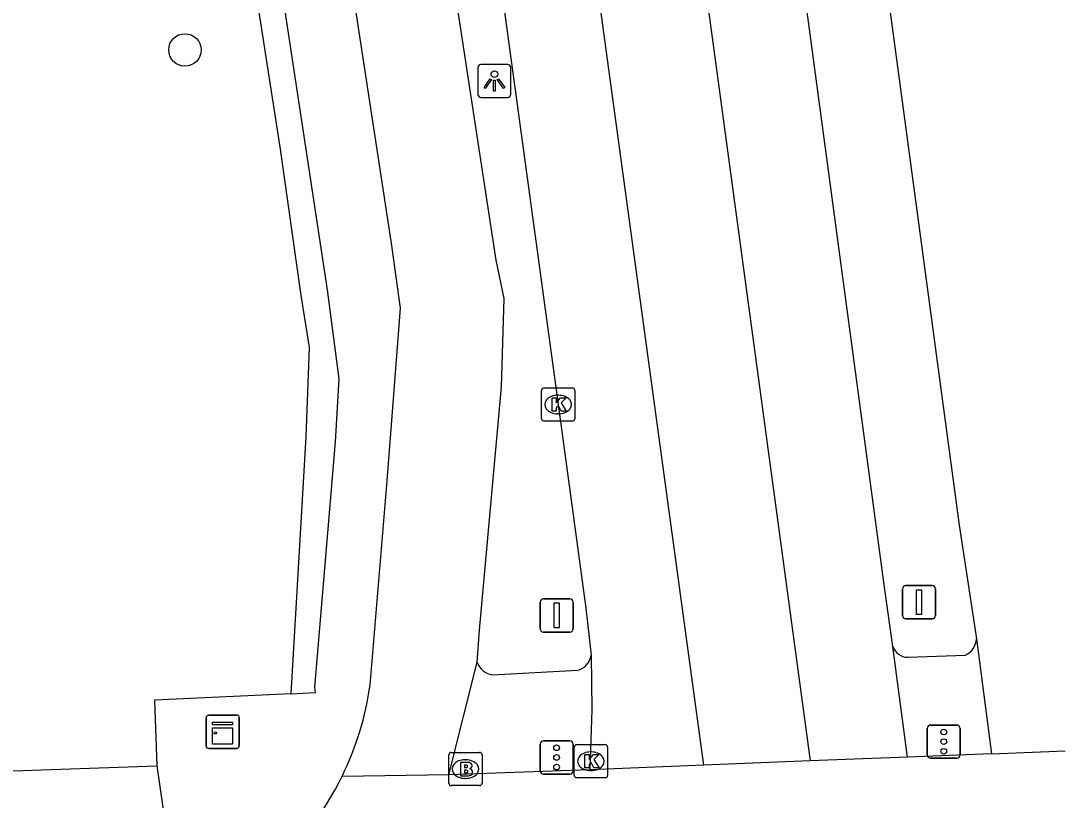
# Model space of a CAD drawing. Extents: x 160077 to 160945, y 386481 to 387498.
# Drawn here: x 160913.52 to 160944.96, y 386506.16 to 386529.63 of the extents above; entities that cross this region are included whole.
import ezdxf

# ---------------------------------------------------------------- set-up
doc = ezdxf.new("R2010")
doc.units = 0
for name, color, linetype in [('IMGEO_Boom', 7, 'Continuous'), ('IMGEO_Brandkraan', 7, 'Continuous'), ('IMGEO_Fietspad_gesloten', 7, 'Continuous'), ('IMGEO_Haag', 7, 'Continuous'), ('IMGEO_Kast', 7, 'Continuous'), ('IMGEO_Kolk', 7, 'Continuous'), ('IMGEO_Lichtpunt', 7, 'Continuous'), ('IMGEO_Rijbaan_lokaal_gesloten', 7, 'Continuous'), ('IMGEO_Verkeersbordpaal', 7, 'Continuous'), ('IMGEO_Verkeersregelinstallatiepaal', 7, 'Continuous'), ('IMGEO_Voetpad_open', 7, 'Continuous')]:
    doc.layers.add(name, color=color, linetype=linetype)

msp = doc.modelspace()

# ---------------------------------------------------------------- linework, layer by layer
at = {"layer": 'IMGEO_Boom'}
msp.add_circle((160918.458, 386528.759), 0.489, dxfattribs=at)
at = {"layer": 'IMGEO_Brandkraan'}
for p, q in [((160926.405, 386506.672), (160926.405, 386507.524)), ((160926.48, 386507.598), (160927.332, 386507.598)), ((160927.406, 386507.524), (160927.406, 386506.672)), ((160926.893, 386507.378), (160926.918, 386507.378)), ((160927.332, 386506.598), (160926.48, 386506.598)), ((160926.916, 386506.818), (160926.891, 386506.818))]:
    msp.add_line(p, q, dxfattribs=at)
for points in [[(160926.405, 386506.672), (160926.405, 386507.524)], [(160926.48, 386507.598), (160927.332, 386507.598)], [(160927.406, 386507.524), (160927.406, 386506.672)], [(160926.753, 386507.298), (160926.753, 386506.898), (160926.966, 386506.898)], [(160926.984, 386507.298), (160926.753, 386507.298)], [(160926.932, 386507.217), (160926.878, 386507.217), (160926.878, 386507.141)], [(160926.878, 386507.141), (160926.931, 386507.141)], [(160926.94, 386507.065), (160926.878, 386507.065), (160926.878, 386506.984)], [(160926.878, 386506.984), (160926.94, 386506.984)], [(160927.332, 386506.598), (160926.48, 386506.598)]]:
    msp.add_lwpolyline(points, dxfattribs=at)
for centre, radius, start, end in [((160926.482, 386507.522), 0.0765, 91.552, 178.448), ((160926.482, 386507.522), 0.0765, 91.552, 178.448), ((160927.33, 386507.522), 0.0765, 1.552, 88.448), ((160927.33, 386507.522), 0.0765, 1.552, 88.448), ((160926.933, 386507.179), 0.0379, 267.8285, 90.9355), ((160926.988, 386507.153), 0.145, 59.4692, 91.5367), ((160927.013, 386507.2), 0.0922, 285.5137, 58.1501), ((160926.941, 386507.024), 0.0404, 269.8759, 90.5077), ((160926.972, 386507.149), 0.251, 268.6676, 293.5347), ((160927.018, 386507.008), 0.105, 301.3115, 78.989), ((160926.482, 386506.674), 0.0765, 181.552, 268.448), ((160926.482, 386506.674), 0.0765, 181.552, 268.448), ((160927.33, 386506.674), 0.0765, 271.552, 358.448), ((160927.33, 386506.674), 0.0765, 271.552, 358.448)]:
    msp.add_arc(centre, radius, start, end, dxfattribs=at)
for centre, major_axis, ratio, start_param, end_param in [((160926.892, 386507.098), (-0.387, 0.002), 0.722429, 4.712389, 7.853982), ((160926.917, 386507.098), (-0.39, 0.002), 0.717154, 1.570796, 4.712389)]:
    msp.add_ellipse(centre, major_axis=major_axis, ratio=ratio, start_param=start_param, end_param=end_param, dxfattribs=at)
at = {"layer": 'IMGEO_Fietspad_gesloten'}
for points in [[(160924.039, 386509.64), (160924.544, 386515.778), (160924.949, 386520.978), (160924.686, 386522.865), (160917.35, 386570.85), (160913.914, 386593.665), (160913.716, 386595.352)], [(160927.262, 386510.313), (160927.334, 386511.285), (160927.995, 386518.607), (160928.07, 386521.277), (160927.829, 386522.431), (160917.493, 386590.077)], [(160926.407, 386506.921), (160927.262, 386510.313)], [(160942.749, 386507.553), (160940.22, 386507.461)], [(160926.407, 386506.921), (160923.19, 386506.879)], [(160930.65, 386507.073), (160926.407, 386506.921)]]:
    msp.add_lwpolyline(points, dxfattribs=at)
for centre, radius, start, end in [((160914.889, 386510.942), 9.242, 333.9165, 351.8985), ((160914.914, 386510.928), 9.213, 312.5641, 333.9309)]:
    msp.add_arc(centre, radius, start, end, dxfattribs=at)
at = {"layer": 'IMGEO_Haag'}
msp.add_lwpolyline([(160914.104, 386572.134), (160921.327, 386525.769), (160921.941, 386521.431), (160922.2, 386519.794), (160922.103, 386517.107), (160921.652, 386509.369)], dxfattribs=at)
at = {"layer": 'IMGEO_Kast'}
for p, q in [((160919.17, 386508.721), (160920.011, 386508.721)), ((160920.011, 386508.721), (160919.17, 386508.721)), ((160919.095, 386507.796), (160919.095, 386508.637)), ((160919.095, 386508.637), (160919.095, 386507.796)), ((160920.095, 386508.646), (160920.095, 386507.805)), ((160920.095, 386507.805), (160920.095, 386508.646)), ((160920.02, 386507.721), (160919.179, 386507.721)), ((160919.179, 386507.721), (160920.02, 386507.721))]:
    msp.add_line(p, q, dxfattribs=at)
for points in [[(160919.29, 386508.511), (160919.89, 386508.511), (160919.89, 386508.426), (160919.29, 386508.426), (160919.29, 386508.511)], [(160919.29, 386508.336), (160919.89, 386508.336), (160919.89, 386507.847), (160919.29, 386507.847), (160919.29, 386508.336)]]:
    msp.add_lwpolyline(points, dxfattribs=at)
msp.add_circle((160919.374, 386508.185), 0.0377, dxfattribs=at)
for centre, start, end in [((160919.173, 386508.643), 92.4484, 184.2845), ((160919.173, 386508.643), 92.4484, 184.2845), ((160920.017, 386508.643), 2.4484, 94.2845), ((160920.017, 386508.643), 2.4484, 94.2845), ((160919.173, 386507.799), 182.4484, 274.2845), ((160919.173, 386507.799), 182.4484, 274.2845), ((160920.017, 386507.799), 272.4484, 4.2845), ((160920.017, 386507.799), 272.4484, 4.2845)]:
    msp.add_arc(centre, 0.0779, start, end, dxfattribs=at)
at = {"layer": 'IMGEO_Kolk'}
for p, q in [((160929.197, 386517.652), (160929.197, 386518.504)), ((160929.272, 386518.578), (160930.124, 386518.578)), ((160930.198, 386518.504), (160930.198, 386517.652)), ((160929.685, 386518.358), (160929.71, 386518.358)), ((160930.124, 386517.578), (160929.272, 386517.578)), ((160929.708, 386517.798), (160929.683, 386517.798)), ((160930.259, 386507.833), (160931.111, 386507.833)), ((160930.184, 386506.907), (160930.184, 386507.759)), ((160930.672, 386507.613), (160930.697, 386507.613)), ((160931.185, 386507.759), (160931.185, 386506.907)), ((160931.111, 386506.833), (160930.259, 386506.833)), ((160930.695, 386507.053), (160930.67, 386507.053))]:
    msp.add_line(p, q, dxfattribs=at)
for points in [[(160929.197, 386517.652), (160929.197, 386518.504)], [(160929.272, 386518.578), (160930.124, 386518.578)], [(160930.198, 386518.504), (160930.198, 386517.652)], [(160929.518, 386518.278), (160929.641, 386518.278), (160929.641, 386518.127), (160929.771, 386518.278), (160929.935, 386518.278), (160929.789, 386518.127), (160929.942, 386517.878), (160929.79, 386517.878), (160929.705, 386518.042), (160929.641, 386517.975), (160929.641, 386517.878), (160929.518, 386517.878), (160929.518, 386518.278)], [(160930.124, 386517.578), (160929.272, 386517.578)], [(160930.259, 386507.833), (160931.111, 386507.833)], [(160930.184, 386506.907), (160930.184, 386507.759)], [(160930.505, 386507.533), (160930.628, 386507.533), (160930.628, 386507.382), (160930.758, 386507.533), (160930.922, 386507.533), (160930.776, 386507.382), (160930.929, 386507.133), (160930.777, 386507.133), (160930.692, 386507.297), (160930.628, 386507.23), (160930.628, 386507.133), (160930.505, 386507.133), (160930.505, 386507.533)], [(160931.185, 386507.759), (160931.185, 386506.907)], [(160931.111, 386506.833), (160930.259, 386506.833)]]:
    msp.add_lwpolyline(points, dxfattribs=at)
for centre, start, end in [((160929.274, 386518.502), 91.552, 178.448), ((160929.274, 386518.502), 91.552, 178.448), ((160930.122, 386518.502), 1.552, 88.448), ((160930.122, 386518.502), 1.552, 88.448), ((160929.274, 386517.654), 181.552, 268.448), ((160929.274, 386517.654), 181.552, 268.448), ((160930.122, 386517.654), 271.552, 358.448), ((160930.122, 386517.654), 271.552, 358.448), ((160930.261, 386507.757), 91.552, 178.448), ((160930.261, 386507.757), 91.552, 178.448), ((160931.109, 386507.757), 1.552, 88.448), ((160931.109, 386507.757), 1.552, 88.448), ((160930.261, 386506.909), 181.552, 268.448), ((160930.261, 386506.909), 181.552, 268.448), ((160931.109, 386506.909), 271.552, 358.448), ((160931.109, 386506.909), 271.552, 358.448)]:
    msp.add_arc(centre, 0.0765, start, end, dxfattribs=at)
for centre, major_axis, ratio, start_param, end_param in [((160929.684, 386518.078), (-0.387, 0.002), 0.722429, 4.712389, 7.853982), ((160929.709, 386518.078), (-0.39, 0.002), 0.717154, 1.570796, 4.712389), ((160930.671, 386507.333), (-0.387, 0.002), 0.722429, 4.712389, 7.853982), ((160930.696, 386507.333), (-0.39, 0.002), 0.717154, 1.570796, 4.712389)]:
    msp.add_ellipse(centre, major_axis=major_axis, ratio=ratio, start_param=start_param, end_param=end_param, dxfattribs=at)
at = {"layer": 'IMGEO_Lichtpunt'}
for p, q in [((160927.278, 386528.228), (160927.278, 386527.421)), ((160927.278, 386528.228), (160927.278, 386527.421)), ((160928.18, 386528.323), (160927.372, 386528.323)), ((160928.18, 386528.323), (160927.372, 386528.323)), ((160928.274, 386527.421), (160928.274, 386528.228)), ((160928.274, 386527.421), (160928.274, 386528.228)), ((160927.372, 386527.327), (160928.18, 386527.327)), ((160927.372, 386527.327), (160928.18, 386527.327))]:
    msp.add_line(p, q, dxfattribs=at)
for points in [[(160927.652, 386527.892), (160927.691, 386527.864), (160927.503, 386527.602), (160927.465, 386527.629), (160927.652, 386527.892)], [(160927.754, 386527.844), (160927.801, 386527.844), (160927.801, 386527.522), (160927.754, 386527.522), (160927.754, 386527.844)], [(160927.864, 386527.864), (160927.902, 386527.891), (160928.089, 386527.629), (160928.05, 386527.601), (160927.864, 386527.864)]]:
    msp.add_lwpolyline(points, dxfattribs=at)
msp.add_circle((160927.777, 386528.026), 0.0994, dxfattribs=at)
for centre, start, end in [((160927.372, 386528.228), 90, 180), ((160927.372, 386528.228), 90, 180), ((160928.18, 386528.228), 0, 90), ((160928.18, 386528.228), 0, 90), ((160927.372, 386527.421), 180, 270), ((160927.372, 386527.421), 180, 270), ((160928.18, 386527.421), 270, 0), ((160928.18, 386527.421), 270, 360)]:
    msp.add_arc(centre, 0.0946, start, end, dxfattribs=at)
at = {"layer": 'IMGEO_Rijbaan_lokaal_gesloten'}
for points in [[(160922.811, 386590.279), (160921.755, 386577.226), (160922.424, 386572.074), (160924.938, 386553.722), (160927.472, 386534.395), (160929.698, 386518.078), (160930.534, 386511.943), (160930.69, 386510.527)], [(160934.089, 386507.212), (160926.947, 386559.524), (160922.811, 386590.279)], [(160925.955, 386590.213), (160931.268, 386551.817), (160937.286, 386507.342)], [(160931.627, 386589.902), (160941.771, 386514.448), (160942.298, 386511.024)], [(160939.776, 386510.788), (160939.527, 386512.579), (160929.157, 386589.744)], [(160942.298, 386511.024), (160942.749, 386507.553)], [(160940.22, 386507.461), (160939.776, 386510.788)], [(160930.69, 386510.527), (160930.717, 386508.879), (160930.65, 386507.073)], [(160940.22, 386507.461), (160937.286, 386507.342)], [(160942.749, 386507.553), (160944.965, 386507.646)], [(160934.089, 386507.212), (160930.65, 386507.073)], [(160937.286, 386507.342), (160934.089, 386507.212)]]:
    msp.add_lwpolyline(points, dxfattribs=at)
at = {"layer": 'IMGEO_Verkeersbordpaal'}
for p, q in [((160940.071, 386511.725), (160940.071, 386512.525)), ((160940.071, 386512.525), (160940.071, 386511.725)), ((160940.171, 386512.625), (160940.961, 386512.625)), ((160940.961, 386512.625), (160940.171, 386512.625)), ((160941.061, 386512.525), (160941.061, 386511.725)), ((160941.061, 386511.725), (160941.061, 386512.525)), ((160929.26, 386512.226), (160930.05, 386512.226)), ((160930.05, 386512.226), (160929.26, 386512.226)), ((160929.16, 386511.326), (160929.16, 386512.126)), ((160929.16, 386512.126), (160929.16, 386511.326)), ((160930.15, 386512.126), (160930.15, 386511.326)), ((160930.15, 386511.326), (160930.15, 386512.126)), ((160940.961, 386511.625), (160940.171, 386511.625)), ((160940.171, 386511.625), (160940.961, 386511.625)), ((160930.05, 386511.226), (160929.26, 386511.226)), ((160929.26, 386511.226), (160930.05, 386511.226))]:
    msp.add_line(p, q, dxfattribs=at)
for points in [[(160940.491, 386512.5), (160940.641, 386512.5), (160940.641, 386511.75), (160940.491, 386511.75), (160940.491, 386512.5)], [(160929.58, 386512.101), (160929.73, 386512.101), (160929.73, 386511.351), (160929.58, 386511.351), (160929.58, 386512.101)]]:
    msp.add_lwpolyline(points, dxfattribs=at)
for centre, start, end in [((160940.171, 386512.525), 90, 180), ((160940.171, 386512.525), 90, 180), ((160940.961, 386512.525), 0, 90), ((160940.961, 386512.525), 360, 90), ((160929.26, 386512.126), 90, 180), ((160929.26, 386512.126), 90, 180), ((160930.05, 386512.126), 0, 90), ((160930.05, 386512.126), 360, 90), ((160940.171, 386511.725), 180, 270), ((160940.171, 386511.725), 180, 270), ((160940.961, 386511.725), 270, 0), ((160940.961, 386511.725), 270, 0), ((160929.26, 386511.326), 180, 270), ((160929.26, 386511.326), 180, 270), ((160930.05, 386511.326), 270, 0), ((160930.05, 386511.326), 270, 0)]:
    msp.add_arc(centre, 0.1, start, end, dxfattribs=at)
at = {"layer": 'IMGEO_Verkeersregelinstallatiepaal'}
for p, q in [((160940.915, 386508.424), (160941.705, 386508.424)), ((160941.705, 386508.424), (160940.915, 386508.424)), ((160940.815, 386507.524), (160940.815, 386508.324)), ((160940.815, 386508.324), (160940.815, 386507.524)), ((160941.805, 386508.324), (160941.805, 386507.524)), ((160941.805, 386507.524), (160941.805, 386508.324)), ((160929.156, 386507.048), (160929.156, 386507.848)), ((160929.156, 386507.848), (160929.156, 386507.048)), ((160929.256, 386507.948), (160930.046, 386507.948)), ((160930.046, 386507.948), (160929.256, 386507.948)), ((160930.146, 386507.848), (160930.146, 386507.048)), ((160930.146, 386507.048), (160930.146, 386507.848)), ((160941.705, 386507.424), (160940.915, 386507.424)), ((160940.915, 386507.424), (160941.705, 386507.424)), ((160930.046, 386506.948), (160929.256, 386506.948)), ((160929.256, 386506.948), (160930.046, 386506.948))]:
    msp.add_line(p, q, dxfattribs=at)
for centre in [(160941.31, 386508.214), (160929.651, 386507.738), (160941.31, 386507.924), (160929.651, 386507.448), (160941.31, 386507.634), (160929.651, 386507.158)]:
    msp.add_circle(centre, 0.085, dxfattribs=at)
for centre, start, end in [((160940.915, 386508.324), 90, 180), ((160940.915, 386508.324), 90, 180), ((160941.705, 386508.324), 0, 90), ((160941.705, 386508.324), 360, 90), ((160929.256, 386507.848), 90, 180), ((160929.256, 386507.848), 90, 180), ((160930.046, 386507.848), 0, 90), ((160930.046, 386507.848), 360, 90), ((160940.915, 386507.524), 180, 270), ((160940.915, 386507.524), 180, 270), ((160941.705, 386507.524), 270, 0), ((160941.705, 386507.524), 270, 0), ((160929.256, 386507.048), 180, 270), ((160929.256, 386507.048), 180, 270), ((160930.046, 386507.048), 270, 0), ((160930.046, 386507.048), 270, 0)]:
    msp.add_arc(centre, 0.1, start, end, dxfattribs=at)
at = {"layer": 'IMGEO_Voetpad_open'}
for points in [[(160921.652, 386509.369), (160922.392, 386509.405), (160922.369, 386509.566), (160922.997, 386516.953), (160923.099, 386518.851), (160922.752, 386521.535), (160915.054, 386572.233)], [(160940.23, 386510.467), (160941.96, 386510.533)], [(160927.719, 386509.936), (160930.28, 386510.076)], [(160921.652, 386509.369), (160917.543, 386509.172), (160917.611, 386507.199)], [(160909.22, 386506.905), (160917.611, 386507.199)], [(160917.611, 386507.199), (160918.041, 386504.213)]]:
    msp.add_lwpolyline(points, dxfattribs=at)
for centre, radius, start, end in [((160941.737, 386511.048), 0.561, 293.3832, 357.5305), ((160940.23, 386510.949), 0.482, 199.4962, 269.9795), ((160927.796, 386510.495), 0.565, 198.8349, 262.1236), ((160930.161, 386510.596), 0.534, 282.8982, 352.5544)]:
    msp.add_arc(centre, radius, start, end, dxfattribs=at)

doc.saveas('drawing.dxf')
